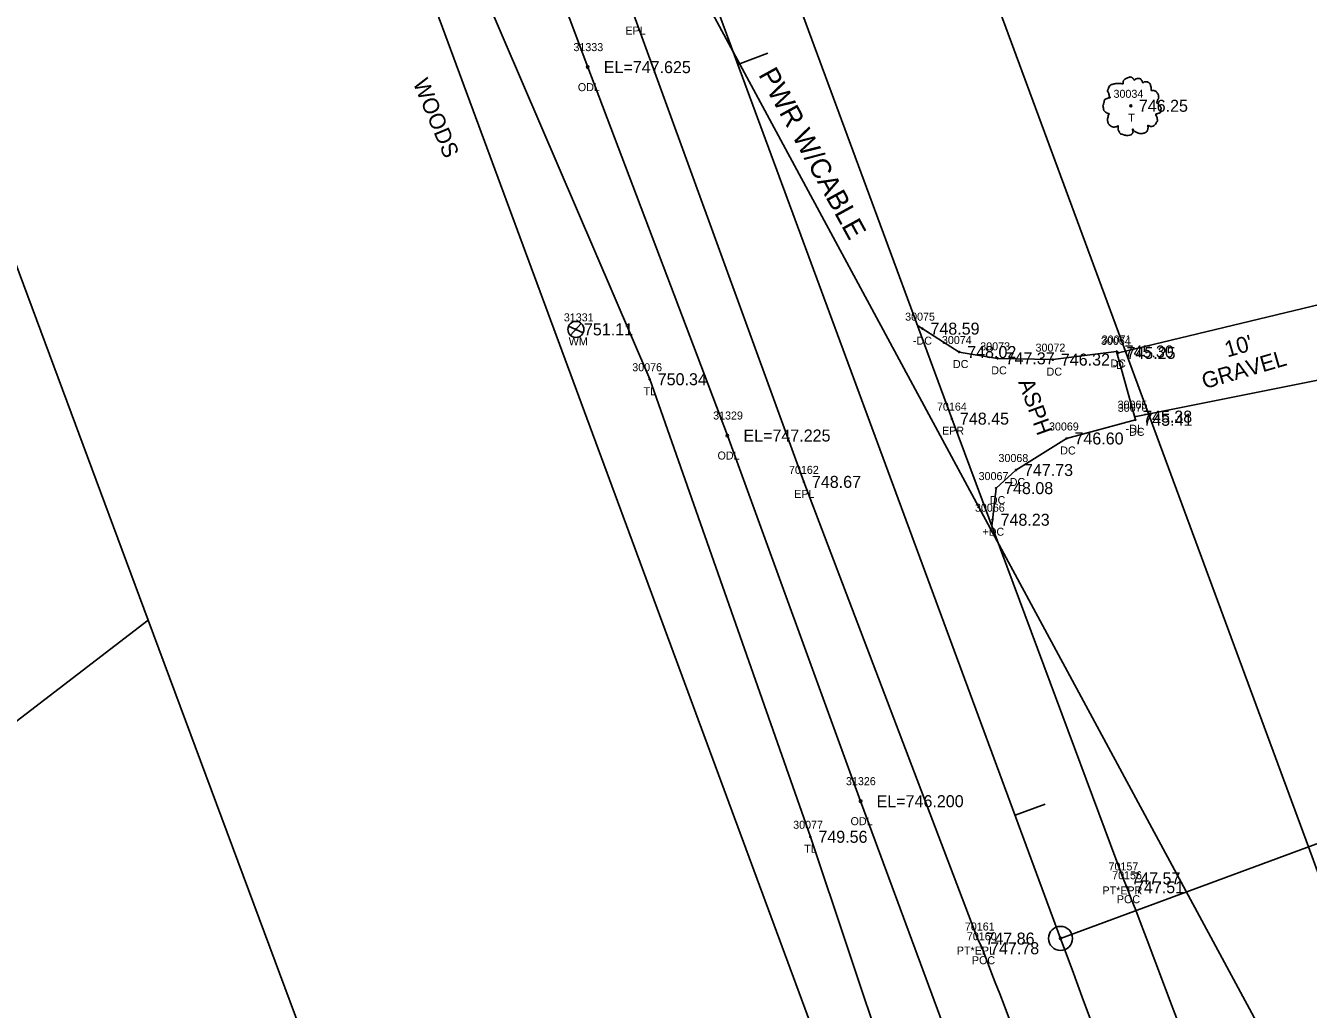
# Model space of a CAD drawing. Extents: x 1375131 to 1378678, y 999028 to 1004053.
# Drawn here: x 1376649 to 1376809.2, y 1002721.2 to 1002844.1 of the extents above; entities that cross this region are included whole.
import ezdxf

# ---------------------------------------------------------------- set-up
doc = ezdxf.new("R2010")
doc.units = 0
for name, color, linetype in [('RD_EX_Conc_txCode', 7, 'Continuous'), ('RD_EX_Driveway', 7, 'Continuous'), ('RD_EX_Driveway_txCode', 7, 'Continuous'), ('RD_EX_DV_Prop', 7, 'Continuous'), ('RD_EX_H2O', 7, 'Continuous'), ('RD_EX_H2O_txCode', 7, 'Continuous'), ('RD_EX_Road', 7, 'Continuous'), ('RD_EX_Road_txCode', 7, 'Continuous'), ('RD_EX_RW', 7, 'Continuous'), ('RD_EX_SU_Elec', 7, 'Continuous'), ('RD_EX_TX_Conc_ELEV', 7, 'Continuous'), ('RD_EX_TX_Driveway_ELEV', 7, 'Continuous'), ('RD_EX_TX_H2O_ELEV', 7, 'Continuous'), ('RD_EX_TX_Road_ELEV', 7, 'Continuous'), ('RD_EX_TX_UT_ELEV', 7, 'Continuous'), ('RD_EX_TX_VEG_ELEV', 7, 'Continuous'), ('RD_EX_UT', 7, 'Continuous'), ('RD_EX_UT_txCode', 7, 'Continuous'), ('RD_EX_VEG', 7, 'Continuous'), ('RD_EX_VEG_txCode', 7, 'Continuous'), ('RD_HC_Cl', 7, 'Continuous'), ('RD_HC_Data', 7, 'Continuous'), ('RD_HC_Data_Tic', 7, 'Continuous'), ('RD_SMD_Locator', 7, 'Continuous'), ('RD_TX_Misc2', 7, 'Continuous'), ('RD_TX_Utilities', 7, 'Continuous')]:
    doc.layers.add(name, color=color, linetype=linetype)

msp = doc.modelspace()

# ---------------------------------------------------------------- linework, layer by layer
at = {"layer": 'RD_EX_Driveway'}
for points in [[(1376867.24, 1002833.08), (1376841.06, 1002817.57), (1376824.96, 1002812.7), (1376785.49, 1002803.21)], [(1376872.63, 1002827.27), (1376827.9, 1002803.32), (1376787.5, 1002795.24)], [(1376769.69, 1002781.58), (1376770.21, 1002786.32), (1376772.69, 1002788.58), (1376779, 1002792.52), (1376787.61, 1002794.85), (1376785.27, 1002803.39), (1376777.3, 1002802.37), (1376770.39, 1002802.53), (1376765.6, 1002803.32), (1376760.39, 1002806.64)]]:
    msp.add_lwpolyline(points, dxfattribs=at)
at = {"layer": 'RD_EX_DV_Prop'}
for points in [[(1376617.93, 1003066.89), (1376618.97, 1002931.88), (1376628.75, 1002865.39), (1376664.3, 1002769.81)], [(1376724.42, 1002117.06), (1376637.57, 1002230.63), (1376389.38, 1002558.79), (1376664.3, 1002769.81), (1376707.09, 1002654.77), (1376824.56, 1002385.67), (1376921.89, 1002216.69), (1376947.76, 1002098.6)]]:
    msp.add_lwpolyline(points, dxfattribs=at)
at = {"layer": 'RD_EX_H2O'}
msp.add_lwpolyline([(1376884.04, 1002432.1), (1376867.96, 1002466.27), (1376845.47, 1002511.58), (1376827.22, 1002560.38), (1376806.48, 1002611.18), (1376788.41, 1002651.65), (1376772.82, 1002694.38), (1376753.28, 1002747.21), (1376736.65, 1002792.89), (1376719.2, 1002838.91), (1376701.08, 1002887.18), (1376684.58, 1002932.85), (1376667.2, 1002979.87)], dxfattribs=at)
at = {"layer": 'RD_EX_Road'}
for points in [[(1376786.56, 1002736.46), (1376786.1, 1002737.56), (1376764.69, 1002795), (1376744.07, 1002850.85), (1376722.32, 1002910.05), (1376701.33, 1002967.35), (1376678.41, 1003028.92)], [(1376768.46, 1002728.84), (1376767.88, 1002730.05), (1376746.2, 1002787.1), (1376725.11, 1002844.98), (1376703.8, 1002902.78), (1376682.09, 1002961.91), (1376659.76, 1003022.67)]]:
    msp.add_lwpolyline(points, dxfattribs=at)
for points in [[(1377013.31, 1002264.91), (1376982.81, 1002315.68), (1376952.47, 1002370.34), (1376923.17, 1002424.32), (1376895.64, 1002480.03), (1376870.11, 1002535.05), (1376846.33, 1002588.86), (1376822.29, 1002645.03), (1376786.56, 1002736.46)], [(1376994.75, 1002253.91), (1376964.91, 1002306.46), (1376934.4, 1002359.99), (1376904.77, 1002415.49), (1376877.27, 1002471.51), (1376851.04, 1002526.89), (1376827.48, 1002581.62), (1376804.19, 1002637.82), (1376768.46, 1002728.84)]]:
    msp.add_spline(points, degree=3, dxfattribs=at)
at = {"layer": 'RD_EX_RW'}
for p, q in [((1376700, 1003037.23), (1376809.22, 1002741.5)), ((1376638.09, 1003014.36), (1376747.31, 1002718.63))]:
    msp.add_line(p, q, dxfattribs=at)
msp.add_arc((1379404.86, 1003700.11), 2767, 200.26995, 211.13117, dxfattribs=at)
at = {"layer": 'RD_EX_SU_Elec'}
msp.add_line((1376639.02, 1003023.14), (1376829.24, 1002670.59), dxfattribs=at)
at = {"layer": 'RD_EX_UT'}
for p, q in [((1376716.81, 1002806.57), (1376718.62, 1002805.71)), ((1376717.05, 1002805.42), (1376718.38, 1002806.87))]:
    msp.add_line(p, q, dxfattribs=at)
msp.add_circle((1376717.72, 1002806.15), 1, dxfattribs=at)
at = {"layer": 'RD_EX_VEG'}
msp.add_lwpolyline([(1376822.36, 1002383.95), (1376864.26, 1002456.06), (1376837.78, 1002513.31), (1376810.93, 1002575.39), (1376788.96, 1002632.35), (1376765.83, 1002686.46), (1376747.01, 1002742.76), (1376726.94, 1002799.92), (1376678.97, 1002911.63), (1376653.9, 1002974.89)], dxfattribs=at)
for centre, radius in [((1376787.04, 1002834.08), 0.125), ((1376787.03, 1002834.07), 0.00005)]:
    msp.add_circle(centre, radius, dxfattribs=at)
for points in [[(1376787.1, 1002837.66), (1376786.96, 1002837.68), (1376786.79, 1002837.63), (1376786.67, 1002837.58), (1376786.56, 1002837.54), (1376786.44, 1002837.49), (1376786.29, 1002837.4), (1376786.18, 1002837.3), (1376786.12, 1002837.18), (1376786.09, 1002837.06), (1376786.07, 1002836.93), (1376786.07, 1002836.84), (1376786.01, 1002836.83), (1376785.93, 1002836.84), (1376785.81, 1002836.88), (1376785.68, 1002836.88), (1376785.56, 1002836.88), (1376785.38, 1002836.86), (1376785.21, 1002836.86), (1376785.07, 1002836.84), (1376784.91, 1002836.81), (1376784.72, 1002836.75), (1376784.54, 1002836.69), (1376784.39, 1002836.56), (1376784.27, 1002836.33), (1376784.21, 1002836.15), (1376784.13, 1002836.03), (1376784.21, 1002835.8), (1376784.29, 1002835.63), (1376784.31, 1002835.53), (1376784.34, 1002835.31), (1376784.39, 1002835.2), (1376784.46, 1002835.1), (1376784.42, 1002835.09), (1376784.23, 1002835.06), (1376784.08, 1002835.01), (1376783.87, 1002834.9), (1376783.76, 1002834.79), (1376783.71, 1002834.63), (1376783.69, 1002834.45), (1376783.64, 1002834.35), (1376783.61, 1002834.21), (1376783.59, 1002834.18), (1376783.57, 1002834.01), (1376783.62, 1002833.79), (1376783.63, 1002833.61), (1376783.69, 1002833.5), (1376783.77, 1002833.41), (1376783.86, 1002833.29), (1376784.06, 1002833.18), (1376784.22, 1002833.13), (1376784.32, 1002833.11), (1376784.23, 1002832.86), (1376784.21, 1002832.69), (1376784.14, 1002832.49), (1376784.14, 1002832.45), (1376784.12, 1002832.22), (1376784.19, 1002832.05), (1376784.23, 1002831.87), (1376784.32, 1002831.75), (1376784.46, 1002831.6), (1376784.62, 1002831.49), (1376784.87, 1002831.43), (1376785.07, 1002831.44), (1376785.36, 1002831.53), (1376785.48, 1002831.57), (1376785.47, 1002831.48), (1376785.48, 1002831.29), (1376785.48, 1002831.08), (1376785.56, 1002830.92), (1376785.61, 1002830.78), (1376785.68, 1002830.65), (1376785.84, 1002830.54), (1376786.04, 1002830.5), (1376786.26, 1002830.43), (1376786.48, 1002830.39), (1376786.73, 1002830.38), (1376787.03, 1002830.45), (1376787.17, 1002830.52), (1376787.22, 1002830.6), (1376787.32, 1002830.79), (1376787.29, 1002830.9), (1376787.3, 1002831.2), (1376787.35, 1002831.12), (1376787.44, 1002830.94), (1376787.69, 1002830.79), (1376787.89, 1002830.7), (1376788.13, 1002830.63), (1376788.28, 1002830.59), (1376788.52, 1002830.63), (1376788.7, 1002830.67), (1376788.89, 1002830.73), (1376789.04, 1002830.87), (1376789.13, 1002831), (1376789.15, 1002831.14), (1376789.19, 1002831.33), (1376789.22, 1002831.42)], [(1376789.22, 1002831.42), (1376789.18, 1002831.5), (1376789.15, 1002831.63), (1376789.19, 1002831.62), (1376789.28, 1002831.59), (1376789.42, 1002831.53), (1376789.53, 1002831.49), (1376789.69, 1002831.5), (1376789.83, 1002831.55), (1376790.05, 1002831.69), (1376790.19, 1002831.93), (1376790.33, 1002832.13), (1376790.37, 1002832.29), (1376790.34, 1002832.4), (1376790.33, 1002832.65), (1376790.23, 1002832.78), (1376790.2, 1002832.84), (1376790.15, 1002833.04), (1376790.19, 1002833.06), (1376790.33, 1002833.09), (1376790.52, 1002833.15), (1376790.65, 1002833.21), (1376790.77, 1002833.3), (1376790.8, 1002833.41), (1376790.79, 1002833.61), (1376790.82, 1002833.81), (1376790.78, 1002833.89), (1376790.73, 1002833.96), (1376790.69, 1002834.06), (1376790.62, 1002834.14), (1376790.57, 1002834.21), (1376790.52, 1002834.26), (1376790.45, 1002834.34), (1376790.37, 1002834.4), (1376790.29, 1002834.43), (1376790.27, 1002834.5), (1376790.34, 1002834.6), (1376790.37, 1002834.65), (1376790.38, 1002834.76), (1376790.49, 1002834.94), (1376790.52, 1002835.14), (1376790.49, 1002835.35), (1376790.47, 1002835.49), (1376790.39, 1002835.63), (1376790.29, 1002835.75), (1376790.23, 1002835.84), (1376790.14, 1002835.9), (1376789.98, 1002835.96), (1376789.85, 1002835.99), (1376789.68, 1002835.99), (1376789.58, 1002836.01), (1376789.59, 1002836.04), (1376789.59, 1002836.11), (1376789.59, 1002836.25), (1376789.55, 1002836.48), (1376789.48, 1002836.73), (1376789.48, 1002836.74), (1376789.43, 1002836.86), (1376789.32, 1002836.96), (1376789.23, 1002837.01), (1376789.13, 1002837.08), (1376789, 1002837.09), (1376788.85, 1002837.09), (1376788.72, 1002837.06), (1376788.62, 1002837.01), (1376788.53, 1002836.95), (1376788.49, 1002837.03), (1376788.44, 1002837.18), (1376788.42, 1002837.25), (1376788.34, 1002837.34), (1376788.23, 1002837.44), (1376788, 1002837.5), (1376787.69, 1002837.46), (1376787.54, 1002837.36), (1376787.47, 1002837.28), (1376787.44, 1002837.34), (1376787.34, 1002837.44), (1376787.29, 1002837.53), (1376787.2, 1002837.59), (1376787.13, 1002837.64), (1376787.08, 1002837.66)]]:
    msp.add_spline(points, degree=3, dxfattribs=at)
at = {"layer": 'RD_HC_Cl'}
msp.add_line((1376669.05, 1003025.79), (1376778.26, 1002730.07), dxfattribs=at)
msp.add_arc((1379404.86, 1003700.11), 2800, 200.26995, 211.13117, dxfattribs=at)
at = {"layer": 'RD_HC_Data'}
msp.add_line((1376778.26, 1002730.07), (1376911.62, 1002779.32), dxfattribs=at)
for radius in [1.5, 0.141]:
    msp.add_circle((1376778.26, 1002730.07), radius, dxfattribs=at)
at = {"layer": 'RD_HC_Data_Tic'}
for p, q in [((1376737.94, 1002839.26), (1376741.69, 1002840.64)), ((1376772.58, 1002745.45), (1376776.33, 1002746.84))]:
    msp.add_line(p, q, dxfattribs=at)
at = {"layer": 'RD_SMD_Locator'}
for centre, radius in [((1376719.2, 1002838.91), 0.15), ((1376787.04, 1002834.08), 0.075), ((1376717.72, 1002806.15), 0.075), ((1376761.01, 1002806.24), 0.075), ((1376765.6, 1002803.32), 0.075), ((1376785.27, 1002803.39), 0.075), ((1376785.49, 1002803.21), 0.075), ((1376770.39, 1002802.53), 0.075), ((1376777.3, 1002802.37), 0.075), ((1376726.94, 1002799.92), 0.075), ((1376787.57, 1002795.25), 0.075), ((1376764.69, 1002795), 0.075), ((1376787.61, 1002794.85), 0.075), ((1376736.65, 1002792.89), 0.15), ((1376779, 1002792.52), 0.075), ((1376746.2, 1002787.1), 0.075), ((1376772.69, 1002788.58), 0.075), ((1376770.21, 1002786.32), 0.075), ((1376769.77, 1002782.37), 0.075), ((1376753.28, 1002747.21), 0.15), ((1376747.01, 1002742.76), 0.075), ((1376786.1, 1002737.56), 0.075), ((1376786.56, 1002736.46), 0.075), ((1376767.88, 1002730.05), 0.075), ((1376768.46, 1002728.84), 0.075)]:
    msp.add_circle(centre, radius, dxfattribs=at)

# ---------------------------------------------------------------- texts
at = {"layer": 'RD_EX_Conc_txCode'}
for s, p in [('30075', (1376758.85, 1002807.24)), ('-DC', (1376759.82, 1002804.24)), ('30074', (1376763.44, 1002804.32)), ('30071', (1376783.4, 1002804.39)), ('30073', (1376768.23, 1002803.53)), ('30072', (1376775.14, 1002803.37)), ('DC', (1376764.82, 1002801.32)), ('DC', (1376784.49, 1002801.39)), ('DC', (1376769.61, 1002800.53)), ('DC', (1376776.52, 1002800.37)), ('30070', (1376785.41, 1002795.85)), ('30069', (1376776.82, 1002793.52)), ('DC', (1376786.83, 1002792.85)), ('30068', (1376770.51, 1002789.58)), ('DC', (1376778.22, 1002790.52)), ('30067', (1376768.03, 1002787.32)), ('DC', (1376771.91, 1002786.58)), ('30066', (1376767.57, 1002783.37)), ('DC', (1376769.43, 1002784.32)), ('+DC', (1376768.51, 1002780.37))]:
    msp.add_text(s, height=1, dxfattribs=at).set_placement(p)
at = {"layer": 'RD_EX_Driveway_txCode'}
for s, p in [('30064', (1376783.31, 1002804.21)), ('-D', (1376784.77, 1002801.21)), ('30065', (1376785.39, 1002796.25)), ('-DL', (1376786.4, 1002793.25))]:
    msp.add_text(s, height=1, dxfattribs=at).set_placement(p)
at = {"layer": 'RD_EX_H2O_txCode'}
for s, p in [('31333', (1376717.41, 1002840.91)), ('ODL', (1376717.96, 1002835.91)), ('31329', (1376734.86, 1002794.89)), ('ODL', (1376735.41, 1002789.89)), ('31326', (1376751.46, 1002749.21)), ('ODL', (1376752.03, 1002744.21))]:
    msp.add_text(s, height=1, dxfattribs=at).set_placement(p)
at = {"layer": 'RD_EX_Road_txCode'}
for s, p in [('EPL', (1376723.9, 1002842.98)), ('70164', (1376762.83, 1002796)), ('EPR', (1376763.46, 1002793)), ('70162', (1376744.34, 1002788.1)), ('EPL', (1376744.99, 1002785.1)), ('70157', (1376784.26, 1002738.56)), ('70156', (1376784.71, 1002737.46)), ('PT*EPR', (1376783.5, 1002735.56)), ('POC', (1376785.3, 1002734.46)), ('70161', (1376766.31, 1002731.05)), ('70160', (1376766.56, 1002729.84)), ('PT*EPL', (1376765.31, 1002728.05)), ('POC', (1376767.19, 1002726.84))]:
    msp.add_text(s, height=1, dxfattribs=at).set_placement(p)
at = {"layer": 'RD_EX_TX_Conc_ELEV'}
for s, p in [('748.59', (1376762.01, 1002805.49)), ('748.02', (1376766.6, 1002802.57)), ('747.37', (1376771.39, 1002801.78)), ('745.30', (1376786.27, 1002802.64)), ('746.32', (1376778.3, 1002801.62)), ('745.41', (1376788.61, 1002794.1)), ('746.60', (1376780, 1002791.77)), ('747.73', (1376773.69, 1002787.83)), ('748.08', (1376771.21, 1002785.57)), ('748.23', (1376770.77, 1002781.62))]:
    msp.add_text(s, height=1.5, dxfattribs=at).set_placement(p)
at = {"layer": 'RD_EX_TX_Driveway_ELEV'}
for s, p in [('745.25', (1376786.49, 1002802.46)), ('745.38', (1376788.57, 1002794.5))]:
    msp.add_text(s, height=1.5, dxfattribs=at).set_placement(p)
at = {"layer": 'RD_EX_TX_H2O_ELEV'}
for s, p in [('EL=747.625', (1376721.2, 1002838.16)), ('EL=747.225', (1376738.65, 1002792.14)), ('EL=746.200', (1376755.28, 1002746.46))]:
    msp.add_text(s, height=1.5, dxfattribs=at).set_placement(p)
at = {"layer": 'RD_EX_TX_Road_ELEV'}
for s, p in [('748.45', (1376765.69, 1002794.25)), ('748.67', (1376747.2, 1002786.35)), ('747.57', (1376787.1, 1002736.81)), ('747.51', (1376787.56, 1002735.71)), ('747.86', (1376768.88, 1002729.3)), ('747.78', (1376769.46, 1002728.09))]:
    msp.add_text(s, height=1.5, dxfattribs=at).set_placement(p)
at = {"layer": 'RD_EX_TX_UT_ELEV'}
msp.add_text('751.11', height=1.5, dxfattribs=at).set_placement((1376718.72, 1002805.4))
at = {"layer": 'RD_EX_TX_VEG_ELEV'}
for s, p in [('746.25', (1376788.04, 1002833.33)), ('750.34', (1376727.94, 1002799.17)), ('749.56', (1376748.01, 1002742.01))]:
    msp.add_text(s, height=1.5, dxfattribs=at).set_placement(p)
at = {"layer": 'RD_EX_UT_txCode'}
for s, p in [('31331', (1376716.21, 1002807.15)), ('WM', (1376716.82, 1002804.15))]:
    msp.add_text(s, height=1, dxfattribs=at).set_placement(p)
at = {"layer": 'RD_EX_VEG_txCode'}
for s, p in [('30034', (1376784.88, 1002835.08)), ('T', (1376786.72, 1002832.08)), ('30076', (1376724.76, 1002800.92)), ('TL', (1376726.17, 1002797.92)), ('30077', (1376744.86, 1002743.76)), ('TL', (1376746.24, 1002740.76))]:
    msp.add_text(s, height=1, dxfattribs=at).set_placement(p)
at = {"layer": 'RD_TX_Misc2'}
for s, rotation, p in [('WOODS', 292.755, (1376697.32, 1002836.97)), ("10'", 16.1397, (1376799.1, 1002802.63)), ('GRAVEL', 16.1397, (1376796.24, 1002798.68)), ('ASPH', 289.9558, (1376772.94, 1002799.59))]:
    msp.add_text(s, height=2, rotation=rotation, dxfattribs=at).set_placement(p)
at = {"layer": 'RD_TX_Utilities'}
msp.add_text('PWR W/CABLE', height=2.5, rotation=298.7853, dxfattribs=at).set_placement((1376740.46, 1002837.98))

doc.saveas('drawing.dxf')
